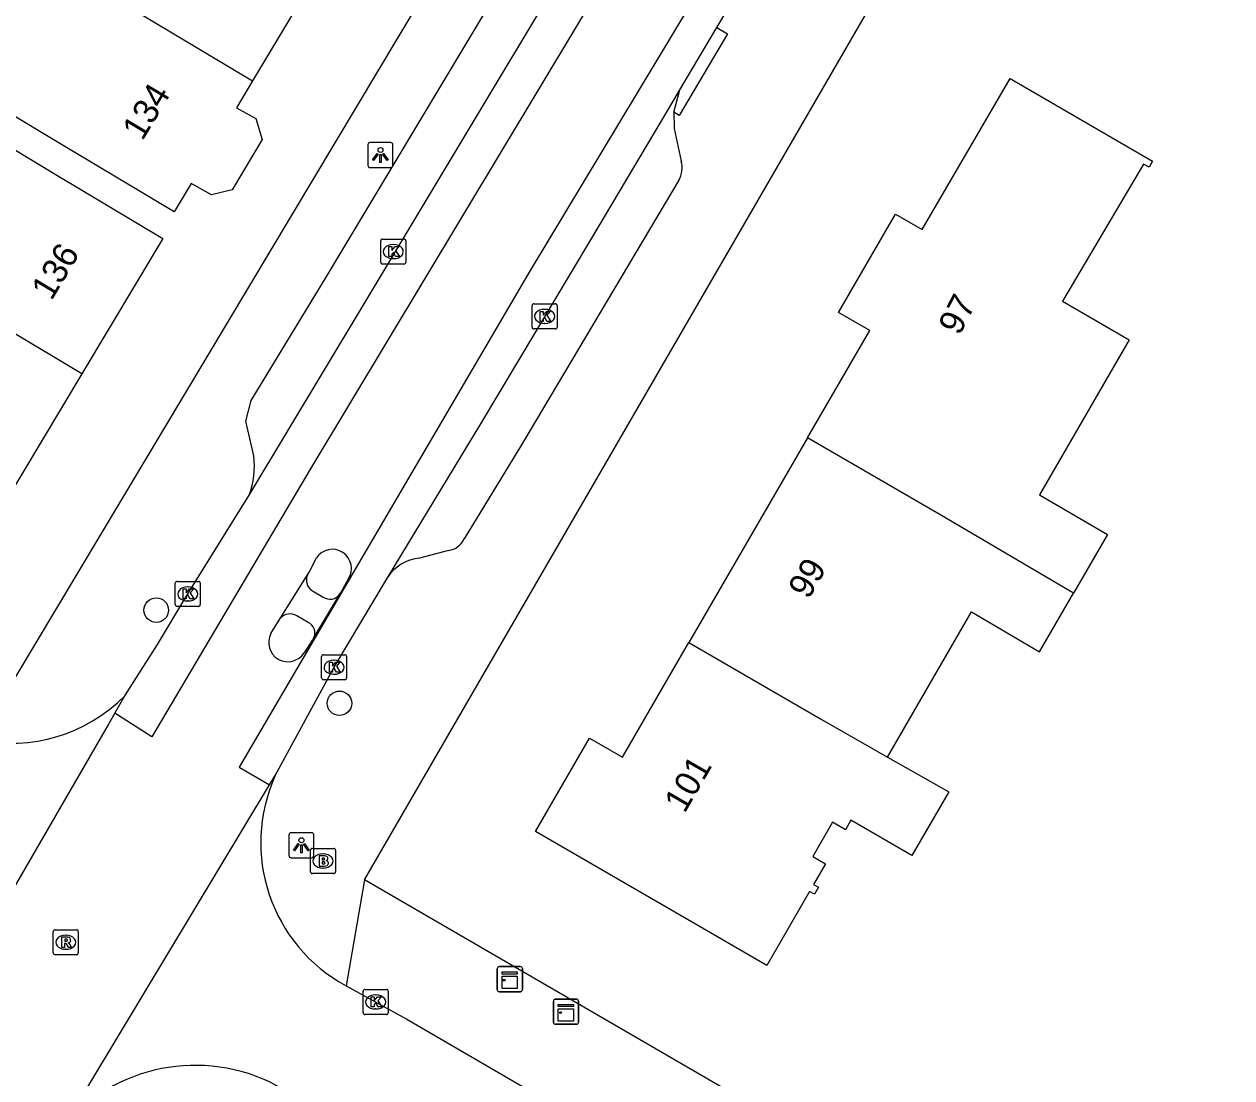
# Model space of a CAD drawing. Extents: x 160356 to 161355, y 381727 to 382845.
# Drawn here: x 160772.81 to 160820.98, y 382168.23 to 382210.25 of the extents above; entities that cross this region are included whole.
import ezdxf

# ---------------------------------------------------------------- set-up
doc = ezdxf.new("R2010")
doc.units = 0
for name, color, linetype in [('IMGEO_Boom', 7, 'Continuous'), ('IMGEO_Brandkraan', 7, 'Continuous'), ('IMGEO_Kast', 7, 'Continuous'), ('IMGEO_Kolk', 7, 'Continuous'), ('IMGEO_Lichtpunt', 7, 'Continuous'), ('IMGEO_Pand', 7, 'Continuous'), ('IMGEO_Pand_nummerreeks', 7, 'Continuous'), ('IMGEO_Rijbaan_lokaal_gesloten', 7, 'Continuous'), ('IMGEO_Rijbaan_lokaal_open', 7, 'Continuous'), ('IMGEO_Rioolput', 7, 'Continuous'), ('IMGEO_Verkeerseiland_open', 7, 'Continuous'), ('IMGEO_Voetpad_open', 7, 'Continuous')]:
    doc.layers.add(name, color=color, linetype=linetype)

msp = doc.modelspace()

# ---------------------------------------------------------------- linework, layer by layer
at = {"layer": 'IMGEO_Boom'}
for centre in [(160778.076, 382186.88), (160785.384, 382183.165)]:
    msp.add_circle(centre, 0.489, dxfattribs=at)
at = {"layer": 'IMGEO_Brandkraan'}
for p, q in [((160784.227, 382176.451), (160784.227, 382177.303)), ((160784.302, 382177.377), (160785.154, 382177.377)), ((160785.228, 382177.303), (160785.228, 382176.451)), ((160784.715, 382177.157), (160784.74, 382177.157)), ((160785.154, 382176.377), (160784.302, 382176.377)), ((160784.738, 382176.597), (160784.713, 382176.597))]:
    msp.add_line(p, q, dxfattribs=at)
for points in [[(160784.227, 382176.451), (160784.227, 382177.303)], [(160784.302, 382177.377), (160785.154, 382177.377)], [(160785.228, 382177.303), (160785.228, 382176.451)], [(160784.575, 382177.077), (160784.575, 382176.677), (160784.788, 382176.677)], [(160784.806, 382177.077), (160784.575, 382177.077)], [(160784.754, 382176.996), (160784.7, 382176.996), (160784.7, 382176.92)], [(160784.7, 382176.92), (160784.753, 382176.92)], [(160784.762, 382176.844), (160784.7, 382176.844), (160784.7, 382176.763)], [(160785.154, 382176.377), (160784.302, 382176.377)], [(160784.7, 382176.763), (160784.762, 382176.763)]]:
    msp.add_lwpolyline(points, dxfattribs=at)
for centre, radius, start, end in [((160784.304, 382177.301), 0.0765, 91.552, 178.448), ((160784.304, 382177.301), 0.0765, 91.552, 178.448), ((160785.152, 382177.301), 0.0765, 1.552, 88.448), ((160785.152, 382177.301), 0.0765, 1.552, 88.448), ((160784.755, 382176.958), 0.0379, 267.8285, 90.9355), ((160784.763, 382176.803), 0.0404, 269.8759, 90.5077), ((160784.81, 382176.932), 0.145, 59.4692, 91.5367), ((160784.835, 382176.979), 0.0922, 285.5137, 58.1501), ((160784.84, 382176.787), 0.105, 301.3115, 78.989), ((160784.304, 382176.453), 0.0765, 181.552, 268.448), ((160784.304, 382176.453), 0.0765, 181.552, 268.448), ((160784.794, 382176.928), 0.251, 268.6676, 293.5347), ((160785.152, 382176.453), 0.0765, 271.552, 358.448), ((160785.152, 382176.453), 0.0765, 271.552, 358.448)]:
    msp.add_arc(centre, radius, start, end, dxfattribs=at)
for centre, major_axis, ratio, start_param, end_param in [((160784.714, 382176.877), (-0.387, 0.002), 0.722429, 4.712389, 7.853982), ((160784.739, 382176.877), (-0.39, 0.002), 0.717154, 1.570796, 4.712389)]:
    msp.add_ellipse(centre, major_axis=major_axis, ratio=ratio, start_param=start_param, end_param=end_param, dxfattribs=at)
at = {"layer": 'IMGEO_Kast'}
for p, q in [((160791.678, 382171.739), (160791.678, 382172.58)), ((160791.678, 382172.58), (160791.678, 382171.739)), ((160791.753, 382172.664), (160792.594, 382172.664)), ((160792.594, 382172.664), (160791.753, 382172.664)), ((160792.678, 382172.589), (160792.678, 382171.748)), ((160792.678, 382171.748), (160792.678, 382172.589)), ((160792.603, 382171.664), (160791.762, 382171.664)), ((160791.762, 382171.664), (160792.603, 382171.664)), ((160793.917, 382170.44), (160793.917, 382171.281)), ((160793.917, 382171.281), (160793.917, 382170.44)), ((160793.992, 382171.365), (160794.833, 382171.365)), ((160794.833, 382171.365), (160793.992, 382171.365)), ((160794.917, 382171.29), (160794.917, 382170.449)), ((160794.917, 382170.449), (160794.917, 382171.29)), ((160794.842, 382170.365), (160794.001, 382170.365)), ((160794.001, 382170.365), (160794.842, 382170.365))]:
    msp.add_line(p, q, dxfattribs=at)
for points in [[(160791.873, 382172.454), (160792.473, 382172.454), (160792.473, 382172.369), (160791.873, 382172.369), (160791.873, 382172.454)], [(160791.873, 382172.279), (160792.473, 382172.279), (160792.473, 382171.79), (160791.873, 382171.79), (160791.873, 382172.279)], [(160794.112, 382171.155), (160794.712, 382171.155), (160794.712, 382171.07), (160794.112, 382171.07), (160794.112, 382171.155)], [(160794.112, 382170.98), (160794.712, 382170.98), (160794.712, 382170.491), (160794.112, 382170.491), (160794.112, 382170.98)]]:
    msp.add_lwpolyline(points, dxfattribs=at)
for centre in [(160791.957, 382172.128), (160794.196, 382170.829)]:
    msp.add_circle(centre, 0.0377, dxfattribs=at)
for centre, start, end in [((160791.756, 382172.586), 92.4484, 184.2845), ((160791.756, 382172.586), 92.4484, 184.2845), ((160792.6, 382172.586), 2.4484, 94.2845), ((160792.6, 382172.586), 2.4484, 94.2845), ((160791.756, 382171.742), 182.4484, 274.2845), ((160791.756, 382171.742), 182.4484, 274.2845), ((160792.6, 382171.742), 272.4484, 4.2845), ((160792.6, 382171.742), 272.4484, 4.2845), ((160793.995, 382171.287), 92.4484, 184.2845), ((160793.995, 382171.287), 92.4484, 184.2845), ((160794.839, 382171.287), 2.4484, 94.2845), ((160794.839, 382171.287), 2.4484, 94.2845), ((160793.995, 382170.443), 182.4484, 274.2845), ((160793.995, 382170.443), 182.4484, 274.2845), ((160794.839, 382170.443), 272.4484, 4.2845), ((160794.839, 382170.443), 272.4484, 4.2845)]:
    msp.add_arc(centre, 0.0779, start, end, dxfattribs=at)
at = {"layer": 'IMGEO_Kolk'}
for p, q in [((160787.029, 382200.754), (160787.029, 382201.606)), ((160787.104, 382201.68), (160787.956, 382201.68)), ((160787.517, 382201.46), (160787.542, 382201.46)), ((160788.03, 382201.606), (160788.03, 382200.754)), ((160787.54, 382200.9), (160787.515, 382200.9)), ((160787.956, 382200.68), (160787.104, 382200.68)), ((160793.066, 382198.171), (160793.066, 382199.023)), ((160793.141, 382199.097), (160793.993, 382199.097)), ((160794.067, 382199.023), (160794.067, 382198.171)), ((160793.554, 382198.877), (160793.579, 382198.877)), ((160793.993, 382198.097), (160793.141, 382198.097)), ((160793.577, 382198.317), (160793.552, 382198.317)), ((160778.832, 382187.101), (160778.832, 382187.953)), ((160778.907, 382188.027), (160779.759, 382188.027)), ((160779.833, 382187.953), (160779.833, 382187.101)), ((160779.32, 382187.807), (160779.345, 382187.807)), ((160779.759, 382187.027), (160778.907, 382187.027)), ((160779.343, 382187.247), (160779.318, 382187.247)), ((160784.667, 382184.178), (160784.667, 382185.03)), ((160784.742, 382185.104), (160785.594, 382185.104)), ((160785.668, 382185.03), (160785.668, 382184.178)), ((160785.155, 382184.884), (160785.18, 382184.884)), ((160785.594, 382184.104), (160784.742, 382184.104)), ((160785.178, 382184.324), (160785.153, 382184.324)), ((160786.328, 382170.829), (160786.328, 382171.681)), ((160786.403, 382171.755), (160787.255, 382171.755)), ((160786.816, 382171.535), (160786.841, 382171.535)), ((160787.329, 382171.681), (160787.329, 382170.829)), ((160787.255, 382170.755), (160786.403, 382170.755)), ((160786.839, 382170.975), (160786.814, 382170.975))]:
    msp.add_line(p, q, dxfattribs=at)
for points in [[(160787.029, 382200.754), (160787.029, 382201.606)], [(160787.104, 382201.68), (160787.956, 382201.68)], [(160787.35, 382201.38), (160787.473, 382201.38), (160787.473, 382201.229), (160787.603, 382201.38), (160787.767, 382201.38), (160787.621, 382201.229), (160787.774, 382200.98), (160787.622, 382200.98), (160787.537, 382201.144), (160787.473, 382201.077), (160787.473, 382200.98), (160787.35, 382200.98), (160787.35, 382201.38)], [(160788.03, 382201.606), (160788.03, 382200.754)], [(160787.956, 382200.68), (160787.104, 382200.68)], [(160793.066, 382198.171), (160793.066, 382199.023)], [(160793.141, 382199.097), (160793.993, 382199.097)], [(160794.067, 382199.023), (160794.067, 382198.171)], [(160793.387, 382198.797), (160793.51, 382198.797), (160793.51, 382198.646), (160793.64, 382198.797), (160793.804, 382198.797), (160793.658, 382198.646), (160793.811, 382198.397), (160793.659, 382198.397), (160793.574, 382198.561), (160793.51, 382198.494), (160793.51, 382198.397), (160793.387, 382198.397), (160793.387, 382198.797)], [(160793.993, 382198.097), (160793.141, 382198.097)], [(160778.832, 382187.101), (160778.832, 382187.953)], [(160778.907, 382188.027), (160779.759, 382188.027)], [(160779.833, 382187.953), (160779.833, 382187.101)], [(160779.153, 382187.727), (160779.276, 382187.727), (160779.276, 382187.576), (160779.406, 382187.727), (160779.57, 382187.727), (160779.424, 382187.576), (160779.577, 382187.327), (160779.425, 382187.327), (160779.34, 382187.491), (160779.276, 382187.424), (160779.276, 382187.327), (160779.153, 382187.327), (160779.153, 382187.727)], [(160779.759, 382187.027), (160778.907, 382187.027)], [(160784.667, 382184.178), (160784.667, 382185.03)], [(160784.742, 382185.104), (160785.594, 382185.104)], [(160785.668, 382185.03), (160785.668, 382184.178)], [(160784.988, 382184.804), (160785.111, 382184.804), (160785.111, 382184.653), (160785.241, 382184.804), (160785.405, 382184.804), (160785.259, 382184.653), (160785.412, 382184.404), (160785.26, 382184.404), (160785.175, 382184.568), (160785.111, 382184.501), (160785.111, 382184.404), (160784.988, 382184.404), (160784.988, 382184.804)], [(160785.594, 382184.104), (160784.742, 382184.104)], [(160786.328, 382170.829), (160786.328, 382171.681)], [(160786.403, 382171.755), (160787.255, 382171.755)], [(160787.329, 382171.681), (160787.329, 382170.829)], [(160786.649, 382171.455), (160786.772, 382171.455), (160786.772, 382171.304), (160786.902, 382171.455), (160787.066, 382171.455), (160786.92, 382171.304), (160787.073, 382171.055), (160786.921, 382171.055), (160786.836, 382171.219), (160786.772, 382171.152), (160786.772, 382171.055), (160786.649, 382171.055), (160786.649, 382171.455)], [(160787.255, 382170.755), (160786.403, 382170.755)]]:
    msp.add_lwpolyline(points, dxfattribs=at)
for centre, start, end in [((160787.106, 382201.604), 91.552, 178.448), ((160787.106, 382201.604), 91.552, 178.448), ((160787.954, 382201.604), 1.552, 88.448), ((160787.954, 382201.604), 1.552, 88.448), ((160787.106, 382200.756), 181.552, 268.448), ((160787.106, 382200.756), 181.552, 268.448), ((160787.954, 382200.756), 271.552, 358.448), ((160787.954, 382200.756), 271.552, 358.448), ((160793.143, 382199.021), 91.552, 178.448), ((160793.143, 382199.021), 91.552, 178.448), ((160793.991, 382199.021), 1.552, 88.448), ((160793.991, 382199.021), 1.552, 88.448), ((160793.143, 382198.173), 181.552, 268.448), ((160793.143, 382198.173), 181.552, 268.448), ((160793.991, 382198.173), 271.552, 358.448), ((160793.991, 382198.173), 271.552, 358.448), ((160778.909, 382187.951), 91.552, 178.448), ((160778.909, 382187.951), 91.552, 178.448), ((160779.757, 382187.951), 1.552, 88.448), ((160779.757, 382187.951), 1.552, 88.448), ((160778.909, 382187.103), 181.552, 268.448), ((160778.909, 382187.103), 181.552, 268.448), ((160779.757, 382187.103), 271.552, 358.448), ((160779.757, 382187.103), 271.552, 358.448), ((160784.744, 382185.028), 91.552, 178.448), ((160784.744, 382185.028), 91.552, 178.448), ((160785.592, 382185.028), 1.552, 88.448), ((160785.592, 382185.028), 1.552, 88.448), ((160784.744, 382184.18), 181.552, 268.448), ((160784.744, 382184.18), 181.552, 268.448), ((160785.592, 382184.18), 271.552, 358.448), ((160785.592, 382184.18), 271.552, 358.448), ((160786.405, 382171.679), 91.552, 178.448), ((160786.405, 382171.679), 91.552, 178.448), ((160787.253, 382171.679), 1.552, 88.448), ((160787.253, 382171.679), 1.552, 88.448), ((160786.405, 382170.831), 181.552, 268.448), ((160786.405, 382170.831), 181.552, 268.448), ((160787.253, 382170.831), 271.552, 358.448), ((160787.253, 382170.831), 271.552, 358.448)]:
    msp.add_arc(centre, 0.0765, start, end, dxfattribs=at)
for centre, major_axis, ratio, start_param, end_param in [((160787.516, 382201.18), (-0.387, 0.002), 0.722429, 4.712389, 7.853982), ((160787.541, 382201.18), (-0.39, 0.002), 0.717154, 1.570796, 4.712389), ((160793.553, 382198.597), (-0.387, 0.002), 0.722429, 4.712389, 7.853982), ((160793.578, 382198.597), (-0.39, 0.002), 0.717154, 1.570796, 4.712389), ((160779.319, 382187.527), (-0.387, 0.002), 0.722429, 4.712389, 7.853982), ((160779.344, 382187.527), (-0.39, 0.002), 0.717154, 1.570796, 4.712389), ((160785.154, 382184.604), (-0.387, 0.002), 0.722429, 4.712389, 7.853982), ((160785.179, 382184.604), (-0.39, 0.002), 0.717154, 1.570796, 4.712389), ((160786.815, 382171.255), (-0.387, 0.002), 0.722429, 4.712389, 7.853982), ((160786.84, 382171.255), (-0.39, 0.002), 0.717154, 1.570796, 4.712389)]:
    msp.add_ellipse(centre, major_axis=major_axis, ratio=ratio, start_param=start_param, end_param=end_param, dxfattribs=at)
at = {"layer": 'IMGEO_Lichtpunt'}
for p, q in [((160786.52, 382205.434), (160786.52, 382204.627)), ((160786.52, 382205.434), (160786.52, 382204.627)), ((160787.422, 382205.529), (160786.614, 382205.529)), ((160787.422, 382205.529), (160786.614, 382205.529)), ((160787.516, 382204.627), (160787.516, 382205.434)), ((160787.516, 382204.627), (160787.516, 382205.434)), ((160786.614, 382204.533), (160787.422, 382204.533)), ((160786.614, 382204.533), (160787.422, 382204.533)), ((160783.367, 382177.908), (160783.367, 382177.101)), ((160783.367, 382177.908), (160783.367, 382177.101)), ((160784.269, 382178.003), (160783.461, 382178.003)), ((160784.269, 382178.003), (160783.461, 382178.003)), ((160784.363, 382177.101), (160784.363, 382177.908)), ((160784.363, 382177.101), (160784.363, 382177.908)), ((160783.461, 382177.007), (160784.269, 382177.007)), ((160783.461, 382177.007), (160784.269, 382177.007))]:
    msp.add_line(p, q, dxfattribs=at)
for points in [[(160786.894, 382205.098), (160786.933, 382205.07), (160786.745, 382204.808), (160786.707, 382204.835), (160786.894, 382205.098)], [(160786.996, 382205.05), (160787.043, 382205.05), (160787.043, 382204.728), (160786.996, 382204.728), (160786.996, 382205.05)], [(160787.106, 382205.07), (160787.144, 382205.097), (160787.331, 382204.835), (160787.292, 382204.807), (160787.106, 382205.07)], [(160783.741, 382177.572), (160783.78, 382177.544), (160783.592, 382177.282), (160783.554, 382177.309), (160783.741, 382177.572)], [(160783.843, 382177.524), (160783.89, 382177.524), (160783.89, 382177.202), (160783.843, 382177.202), (160783.843, 382177.524)], [(160783.953, 382177.544), (160783.991, 382177.571), (160784.178, 382177.309), (160784.139, 382177.281), (160783.953, 382177.544)]]:
    msp.add_lwpolyline(points, dxfattribs=at)
for centre in [(160787.019, 382205.232), (160783.866, 382177.706)]:
    msp.add_circle(centre, 0.0994, dxfattribs=at)
for centre, start, end in [((160786.614, 382205.434), 90, 180), ((160786.614, 382205.434), 90, 180), ((160787.422, 382205.434), 0, 90), ((160787.422, 382205.434), 0, 90), ((160786.614, 382204.627), 180, 270), ((160786.614, 382204.627), 180, 270), ((160787.422, 382204.627), 270, 0), ((160787.422, 382204.627), 270, 360), ((160783.461, 382177.908), 90, 180), ((160783.461, 382177.908), 90, 180), ((160784.269, 382177.908), 0, 90), ((160784.269, 382177.908), 0, 90), ((160783.461, 382177.101), 180, 270), ((160783.461, 382177.101), 180, 270), ((160784.269, 382177.101), 270, 0), ((160784.269, 382177.101), 270, 360)]:
    msp.add_arc(centre, 0.0946, start, end, dxfattribs=at)
at = {"layer": 'IMGEO_Pand'}
for points in [[(160781.915, 382207.991), (160781.273, 382206.918), (160782.047, 382206.482), (160782.296, 382205.652), (160781.107, 382203.64), (160780.279, 382203.438), (160779.466, 382203.898), (160778.785, 382202.76), (160774.494, 382205.327), (160771.787, 382206.947), (160768.599, 382208.851), (160767.004, 382209.803), (160768.554, 382212.392), (160770.149, 382211.44), (160771.376, 382213.49), (160771.622, 382213.901), (160771.727, 382214.075)], [(160771.727, 382214.075), (160781.915, 382207.991)], [(160785.436, 382213.876), (160781.915, 382207.991)], [(160804.051, 382193.749), (160806.533, 382198.033), (160805.285, 382198.756), (160807.566, 382202.676), (160808.629, 382202.058), (160812.129, 382208.085), (160817.811, 382204.787), (160817.671, 382204.545), (160817.455, 382204.671), (160814.224, 382199.199), (160816.882, 382197.66), (160813.3, 382191.479), (160816.016, 382189.892), (160814.665, 382187.559)], [(160764.737, 382206.09), (160765.095, 382206.689), (160769.767, 382203.894), (160771.061, 382206.058), (160774.047, 382204.271), (160778.338, 382201.704), (160775.107, 382196.304)], [(160775.107, 382196.304), (160763.161, 382203.455)], [(160775.107, 382196.304), (160771.946, 382191.02)], [(160804.051, 382193.749), (160799.321, 382185.589)], [(160814.665, 382187.559), (160809.301, 382190.706), (160804.051, 382193.749)], [(160807.24, 382181.022), (160810.592, 382186.807), (160813.31, 382185.219), (160814.665, 382187.559)], [(160807.24, 382181.022), (160809.683, 382179.634), (160808.214, 382177.097), (160805.782, 382178.505), (160805.561, 382178.124), (160805.05, 382178.419), (160804.263, 382177.06), (160804.773, 382176.764), (160804.296, 382175.941), (160804.486, 382175.83), (160804.325, 382175.553), (160804.134, 382175.663), (160802.425, 382172.712), (160799.769, 382174.25), (160793.201, 382178.055), (160795.36, 382181.78), (160796.673, 382181.019), (160799.321, 382185.589)], [(160799.321, 382185.589), (160804.574, 382182.544), (160807.24, 382181.022)]]:
    msp.add_lwpolyline(points, dxfattribs=at)
at = {"layer": 'IMGEO_Rijbaan_lokaal_gesloten'}
for points in [[(160871.535, 382363.229), (160868.864, 382355.162), (160862.656, 382339.12), (160850.947, 382313.328), (160845.281, 382301.287), (160837.239, 382284.953), (160826.989, 382265.037), (160812.989, 382240.37), (160784.239, 382192.537), (160777.906, 382181.828), (160776.425, 382182.776)], [(160874.812, 382362.252), (160874.567, 382361.431), (160873.42, 382357.694), (160870.928, 382350.579), (160869.059, 382345.759), (160864.338, 382334.874), (160859.092, 382322.809), (160853.059, 382309.759), (160846.567, 382296.087), (160839.879, 382282.612), (160835.649, 382274.12), (160830.666, 382264.645), (160824.699, 382254.022), (160816.567, 382239.989), (160805.748, 382221.628), (160792.985, 382200.423), (160781.379, 382180.62), (160782.592, 382179.909)], [(160781.786, 382191.466), (160786.323, 382199.028), (160798.28, 382218.963), (160805.521, 382230.961), (160817.325, 382250.962), (160826.186, 382266.882), (160838.167, 382290.047), (160842.376, 382298.812)], [(160800.434, 382210.12), (160801.83, 382212.468)], [(160798.962, 382207.633), (160800.434, 382210.12)], [(160787.293, 382188.166), (160791.017, 382194.317), (160795.414, 382201.651), (160798.503, 382206.859), (160798.962, 382207.633)], [(160776.823, 382183.463), (160778.121, 382185.508), (160779.334, 382187.527), (160781.786, 382191.466)], [(160784.129, 382188.323), (160784.171, 382188.39), (160784.464, 382188.966)], [(160782.82, 382180.287), (160785.167, 382184.605), (160787.293, 382188.166)], [(160783.024, 382186.545), (160784.129, 382188.323)], [(160785.732, 382188.122), (160785.452, 382187.605), (160785.405, 382187.526)], [(160785.405, 382187.526), (160784.367, 382185.801)], [(160782.651, 382185.948), (160783.024, 382186.545)], [(160784.367, 382185.801), (160784.307, 382185.702), (160783.978, 382185.184)], [(160776.425, 382182.776), (160776.823, 382183.463)], [(160776.425, 382182.776), (160776.168, 382182.334), (160769.164, 382170.249)], [(160782.592, 382179.909), (160782.82, 382180.287)], [(160774.485, 382166.436), (160782.592, 382179.909)]]:
    msp.add_lwpolyline(points, dxfattribs=at)
for centre, radius, start, end in [((160785.098, 382188.544), 0.762, 326.3517, 146.3517), ((160783.326, 382185.587), 0.766, 151.8557, 328.2832)]:
    msp.add_arc(centre, radius, start, end, dxfattribs=at)
at = {"layer": 'IMGEO_Rijbaan_lokaal_open'}
msp.add_lwpolyline([(160785.65, 382171.897), (160788.073, 382170.575), (160810.768, 382157.365)], dxfattribs=at)
for centre, radius, start, end in [((160772.289, 382187.943), 6.373, 258.0242, 315.342), ((160788.736, 382177.61), 6.493, 155.652, 241.6272), ((160779.63, 382161.806), 6.922, 59.6487, 138.016)]:
    msp.add_arc(centre, radius, start, end, dxfattribs=at)
at = {"layer": 'IMGEO_Rioolput'}
for p, q in [((160773.967, 382173.21), (160773.967, 382174.062)), ((160774.042, 382174.136), (160774.894, 382174.136)), ((160774.455, 382173.916), (160774.48, 382173.916)), ((160774.968, 382174.062), (160774.968, 382173.21)), ((160774.894, 382173.136), (160774.042, 382173.136)), ((160774.478, 382173.356), (160774.453, 382173.356))]:
    msp.add_line(p, q, dxfattribs=at)
for points in [[(160773.967, 382173.21), (160773.967, 382174.062)], [(160774.042, 382174.136), (160774.894, 382174.136)], [(160774.968, 382174.062), (160774.968, 382173.21)], [(160774.556, 382173.834), (160774.304, 382173.836), (160774.304, 382173.436)], [(160774.304, 382173.436), (160774.428, 382173.436), (160774.428, 382173.598), (160774.439, 382173.598)], [(160774.482, 382173.755), (160774.428, 382173.755), (160774.428, 382173.674)], [(160774.428, 382173.674), (160774.48, 382173.674)], [(160774.486, 382173.569), (160774.557, 382173.436), (160774.697, 382173.436), (160774.632, 382173.562)], [(160774.894, 382173.136), (160774.042, 382173.136)]]:
    msp.add_lwpolyline(points, dxfattribs=at)
for centre, radius, start, end in [((160774.044, 382174.06), 0.0765, 91.552, 178.448), ((160774.044, 382174.06), 0.0765, 91.552, 178.448), ((160774.892, 382174.06), 0.0765, 1.552, 88.448), ((160774.892, 382174.06), 0.0765, 1.552, 88.448), ((160774.438, 382173.545), 0.0533, 26.0293, 88.6989), ((160774.464, 382173.863), 0.19, 274.7715, 282.9687), ((160774.488, 382173.659), 0.0964, 77.0061, 93.1865), ((160774.502, 382173.716), 0.0378, 276.6634, 79.6772), ((160774.555, 382173.724), 0.109, 350.3612, 89.416), ((160774.553, 382173.724), 0.112, 277.5842, 350.9817), ((160774.537, 382173.509), 0.108, 29.5134, 73.7905), ((160774.044, 382173.212), 0.0765, 181.552, 268.448), ((160774.044, 382173.212), 0.0765, 181.552, 268.448), ((160774.892, 382173.212), 0.0765, 271.552, 358.448), ((160774.892, 382173.212), 0.0765, 271.552, 358.448)]:
    msp.add_arc(centre, radius, start, end, dxfattribs=at)
for centre, major_axis, ratio, start_param, end_param in [((160774.454, 382173.636), (-0.387, 0.002), 0.722429, 4.712389, 7.853982), ((160774.479, 382173.636), (-0.39, 0.002), 0.717154, 1.570796, 4.712389)]:
    msp.add_ellipse(centre, major_axis=major_axis, ratio=ratio, start_param=start_param, end_param=end_param, dxfattribs=at)
at = {"layer": 'IMGEO_Verkeerseiland_open'}
for points in [[(160784.311, 382187.652), (160784.737, 382187.404)], [(160784.138, 382186.386), (160783.683, 382186.65)]]:
    msp.add_lwpolyline(points, dxfattribs=at)
for centre, radius, start, end in [((160784.556, 382188.079), 0.492, 150.1813, 240.1699), ((160785.011, 382187.793), 0.476, 234.8447, 325.8555), ((160783.412, 382186.227), 0.502, 57.3746, 140.7313), ((160783.968, 382185.982), 0.438, 335.5793, 67.1767)]:
    msp.add_arc(centre, radius, start, end, dxfattribs=at)
at = {"layer": 'IMGEO_Voetpad_open'}
for points in [[(160772.407, 382184.113), (160794.573, 382221.181), (160811.234, 382250), (160815.558, 382257.479), (160828.746, 382282.08), (160838.339, 382300.821), (160840.283, 382305.069), (160844.409, 382314.087)], [(160786.376, 382176.128), (160829.161, 382250), (160830.042, 382251.522)], [(160781.963, 382193.031), (160781.646, 382194.422), (160781.859, 382195.236), (160784.85, 382200.156), (160796.693, 382219.912), (160807.918, 382239.299), (160812.776, 382247.525)], [(160800.434, 382210.12), (160800.864, 382209.866), (160798.933, 382206.605), (160798.713, 382206.735)], [(160798.713, 382206.735), (160798.962, 382207.633)], [(160798.713, 382206.735), (160798.729, 382206.085), (160799.013, 382204.786)], [(160798.922, 382204.027), (160792.641, 382193.471), (160790.359, 382189.731)], [(160789.734, 382189.265), (160788.58, 382188.958)], [(160786.376, 382176.128), (160785.65, 382171.897)], [(160847.679, 382140.543), (160786.376, 382176.128)]]:
    msp.add_lwpolyline(points, dxfattribs=at)
for centre, radius, start, end in [((160798.037, 382204.518), 1.012, 330.9649, 15.3615), ((160778.647, 382192.614), 3.343, 339.9207, 7.1739), ((160789.65, 382190.03), 0.769, 276.2553, 337.1612), ((160788.746, 382187.246), 1.72, 95.5483, 147.6668)]:
    msp.add_arc(centre, radius, start, end, dxfattribs=at)

# ---------------------------------------------------------------- texts
at = {"layer": 'IMGEO_Pand_nummerreeks'}
for s, rotation, p in [('134', 59.1063, (160777.525, 382205.565)), ('136', 59.1063, (160773.898, 382199.193)), ('97', 62.4939, (160810.109, 382197.797)), ('99', 59.9063, (160804.091, 382187.276)), ('101', 59.9063, (160799.148, 382178.748))]:
    msp.add_text(s, height=1, rotation=rotation, dxfattribs=at).set_placement(p)

doc.saveas('drawing.dxf')
